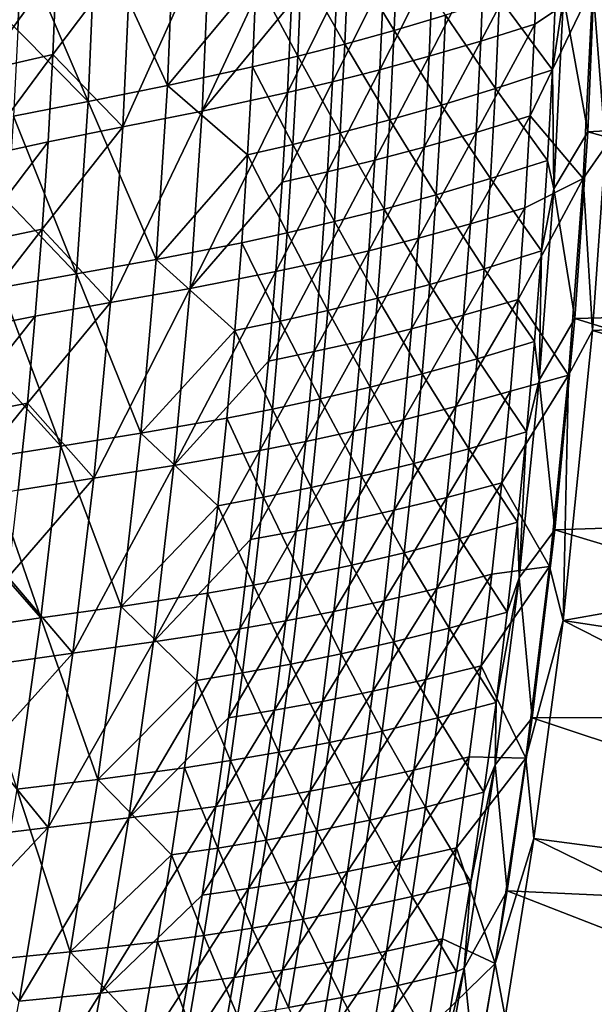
# Model space of a CAD drawing. Header units: metres. Extents: x -1 to 1402, y -1402 to 1.
# Tile 344 of 453: x 1278 to 1324, y -622 to -543. Entities that reach past the tile are written whole.
import ezdxf

# ---------------------------------------------------------------- set-up
doc = ezdxf.new("R2010")
doc.units = ezdxf.units.M

msp = doc.modelspace()

# ---------------------------------------------------------------- linework, layer by layer
at = {"layer": 'None0'}
for points in [[(1290.647827, -534.072144, -255.771103), (1284.293457, -535.483215, -311.756927), (1290.08728, -548.115723, -255.783554)], [(1297.252686, -539.530884, -199.819199), (1290.647827, -534.072144, -255.771103), (1290.08728, -548.115723, -255.783554)], [(1300.341431, -534.24823, -200.204941), (1300.096069, -541.469177, -200.210724), (1292.895264, -550.178772, -256.151398)], [(1292.895264, -550.178772, -256.151398), (1293.512939, -535.879639, -256.138977), (1300.341431, -534.24823, -200.204941)], [(1284.293457, -535.483215, -311.756927), (1278.304321, -536.797546, -367.752045), (1283.700562, -549.399353, -311.768768)], [(1284.293457, -535.483215, -311.756927), (1283.700562, -549.399353, -311.768768), (1290.08728, -548.115723, -255.783554)], [(1286.502563, -551.458679, -312.117523), (1293.512939, -535.879639, -256.138977), (1292.895264, -550.178772, -256.151398)], [(1293.512939, -535.879639, -256.138977), (1286.502563, -551.458679, -312.117523), (1287.152466, -537.288452, -312.105652)], [(1319.951538, -535.770142, -60.666901), (1315.33374, -544.547058, -88.533379), (1315.616577, -537.179565, -88.530724)], [(1319.951538, -535.770142, -60.666901), (1319.686401, -543.174744, -60.668152), (1315.33374, -544.547058, -88.533379)], [(1319.951538, -535.770142, -60.666901), (1324.358521, -540.05957, -32.843678), (1319.686401, -543.174744, -60.668152)], [(1278.304321, -536.797546, -367.752045), (1272.577026, -538.141541, -423.741058), (1278.0354, -543.701721, -367.757019)], [(1278.304321, -536.797546, -367.752045), (1278.0354, -543.701721, -367.757019), (1283.700562, -549.399353, -311.768768)], [(1308.355347, -543.693542, -115.986168), (1308.62439, -536.494141, -115.982384), (1304.668823, -537.61969, -143.910034)], [(1308.355347, -543.693542, -115.986168), (1312.508667, -542.470154, -88.077751), (1308.62439, -536.494141, -115.982384)], [(1323.956177, -551.852417, -29.544565), (1324.61853, -536.172974, -29.544529), (1322.009888, -540.998474, -30.962038)], [(1324.61853, -536.172974, -29.544529), (1323.956177, -551.852417, -29.544565), (1374.918823, -548.937927)], [(1287.152466, -537.288452, -312.105652), (1286.502563, -551.458679, -312.117523), (1280.861328, -545.631531, -368.082397)], [(1287.152466, -537.288452, -312.105652), (1280.861328, -545.631531, -368.082397), (1281.157837, -538.601624, -368.077423)], [(1300.882446, -538.626587, -171.856705), (1304.386108, -544.782104, -143.914642), (1304.668823, -537.61969, -143.910034)], [(1304.668823, -537.61969, -143.910034), (1304.386108, -544.782104, -143.914642), (1308.355347, -543.693542, -115.986168)], [(1315.616577, -537.179565, -88.530724), (1311.177612, -545.76825, -116.424232), (1311.475952, -538.438232, -116.420464)], [(1315.616577, -537.179565, -88.530724), (1315.33374, -544.547058, -88.533379), (1311.177612, -545.76825, -116.424232)], [(1311.475952, -538.438232, -116.420464), (1311.177612, -545.76825, -116.424232), (1307.205444, -546.854553, -144.336533)], [(1311.475952, -538.438232, -116.420464), (1307.205444, -546.854553, -144.336533), (1307.517578, -539.561951, -144.33194)], [(1326.063354, -537.776123, -32.129684), (1325.384521, -553.028625, -32.129719), (1324.358521, -540.05957, -32.843678)], [(1281.157837, -538.601624, -368.077423), (1275.111816, -546.930603, -424.03772), (1275.426025, -539.946167, -424.034393)], [(1280.861328, -545.631531, -368.082397), (1275.111816, -546.930603, -424.03772), (1281.157837, -538.601624, -368.077423)], [(1297.252686, -539.530884, -199.819199), (1300.587646, -545.752258, -171.861954), (1300.882446, -538.626587, -171.856705)], [(1300.587646, -545.752258, -171.861954), (1304.386108, -544.782104, -143.914642), (1300.882446, -538.626587, -171.856705)], [(1290.08728, -548.115723, -255.783554), (1296.947144, -546.620361, -199.824951), (1297.252686, -539.530884, -199.819199)], [(1296.947144, -546.620361, -199.824951), (1300.587646, -545.752258, -171.861954), (1297.252686, -539.530884, -199.819199)], [(1307.517578, -539.561951, -144.33194), (1303.404297, -547.822327, -172.268173), (1303.728516, -540.566895, -172.262924)], [(1307.517578, -539.561951, -144.33194), (1307.205444, -546.854553, -144.336533), (1303.404297, -547.822327, -172.268173)], [(1321.110962, -546.859924, -32.348545), (1321.415894, -539.554932, -32.348534), (1316.858643, -541.095764, -60.193695)], [(1324.358521, -540.05957, -32.843678), (1319.331299, -550.57666, -60.669395), (1319.686401, -543.174744, -60.668152)], [(1324.358521, -540.05957, -32.843678), (1323.594238, -555.610901, -32.843884), (1319.331299, -550.57666, -60.669395)], [(1321.110962, -546.859924, -32.348545), (1322.009888, -540.998474, -30.962038), (1321.415894, -539.554932, -32.348534)], [(1324.358521, -540.05957, -32.843678), (1325.384521, -553.028625, -32.129719), (1323.594238, -555.610901, -32.843884)], [(1303.728516, -540.566895, -172.262924), (1299.761108, -548.687988, -200.216446), (1300.096069, -541.469177, -200.210724)], [(1303.728516, -540.566895, -172.262924), (1303.404297, -547.822327, -172.268173), (1299.761108, -548.687988, -200.216446)], [(1300.096069, -541.469177, -200.210724), (1299.761108, -548.687988, -200.216446), (1292.895264, -550.178772, -256.151398)], [(1316.534424, -548.364563, -60.194939), (1316.858643, -541.095764, -60.193695), (1312.508667, -542.470154, -88.077751)], [(1321.110962, -546.859924, -32.348545), (1316.858643, -541.095764, -60.193695), (1316.534424, -548.364563, -60.194939)], [(1321.232422, -556.4375, -30.962009), (1322.009888, -540.998474, -30.962038), (1321.110962, -546.859924, -32.348545)], [(1321.232422, -556.4375, -30.962009), (1323.956177, -551.852417, -29.544565), (1322.009888, -540.998474, -30.962038)], [(1312.167358, -549.702148, -88.080376), (1312.508667, -542.470154, -88.077751), (1308.355347, -543.693542, -115.986168)], [(1316.534424, -548.364563, -60.194939), (1312.508667, -542.470154, -88.077751), (1312.167358, -549.702148, -88.080376)], [(1319.686401, -543.174744, -60.668152), (1319.331299, -550.57666, -60.669395), (1314.961304, -551.911621, -88.536018)], [(1319.686401, -543.174744, -60.668152), (1314.961304, -551.911621, -88.536018), (1315.33374, -544.547058, -88.533379)], [(1283.700562, -549.399353, -311.768768), (1278.0354, -543.701721, -367.757019), (1277.67981, -550.602539, -367.761932)], [(1304.386108, -544.782104, -143.914642), (1307.998779, -550.888428, -115.989899), (1308.355347, -543.693542, -115.986168)], [(1307.998779, -550.888428, -115.989899), (1312.167358, -549.702148, -88.080376), (1308.355347, -543.693542, -115.986168)], [(1304.016235, -551.93988, -143.919174), (1304.386108, -544.782104, -143.914642), (1300.587646, -545.752258, -171.861954)], [(1307.998779, -550.888428, -115.989899), (1304.386108, -544.782104, -143.914642), (1304.016235, -551.93988, -143.919174)], [(1315.33374, -544.547058, -88.533379), (1310.789917, -553.095154, -116.427971), (1311.177612, -545.76825, -116.424232)], [(1315.33374, -544.547058, -88.533379), (1314.961304, -551.911621, -88.536018), (1310.789917, -553.095154, -116.427971)], [(1280.47644, -552.659485, -368.087372), (1274.709839, -553.913086, -424.041046), (1280.861328, -545.631531, -368.082397)], [(1280.861328, -545.631531, -368.082397), (1274.709839, -553.913086, -424.041046), (1275.111816, -546.930603, -424.03772)], [(1286.502563, -551.458679, -312.117523), (1280.47644, -552.659485, -368.087372), (1280.861328, -545.631531, -368.082397)], [(1300.205933, -552.87323, -171.867142), (1300.587646, -545.752258, -171.861954), (1296.947144, -546.620361, -199.824951)], [(1304.016235, -551.93988, -143.919174), (1300.587646, -545.752258, -171.861954), (1300.205933, -552.87323, -171.867142)], [(1311.177612, -545.76825, -116.424232), (1306.804443, -554.14386, -144.34108), (1307.205444, -546.854553, -144.336533)], [(1311.177612, -545.76825, -116.424232), (1310.789917, -553.095154, -116.427971), (1306.804443, -554.14386, -144.34108)], [(1296.554932, -553.705139, -199.830627), (1296.947144, -546.620361, -199.824951), (1290.08728, -548.115723, -255.783554)], [(1300.205933, -552.87323, -171.867142), (1296.947144, -546.620361, -199.824951), (1296.554932, -553.705139, -199.830627)], [(1307.205444, -546.854553, -144.336533), (1306.804443, -554.14386, -144.34108), (1302.991455, -555.074341, -172.273361)], [(1307.205444, -546.854553, -144.336533), (1302.991455, -555.074341, -172.273361), (1303.404297, -547.822327, -172.268173)], [(1320.718262, -554.160278, -32.348568), (1321.110962, -546.859924, -32.348545), (1316.534424, -548.364563, -60.194939)], [(1320.718262, -554.160278, -32.348568), (1321.232422, -556.4375, -30.962009), (1321.110962, -546.859924, -32.348545)], [(1303.404297, -547.822327, -172.268173), (1299.337646, -555.90332, -200.222137), (1299.761108, -548.687988, -200.216446)], [(1303.404297, -547.822327, -172.268173), (1302.991455, -555.074341, -172.273361), (1299.337646, -555.90332, -200.222137)], [(1290.08728, -548.115723, -255.783554), (1283.700562, -549.399353, -311.768768), (1289.181152, -562.140625, -255.795685)], [(1289.181152, -562.140625, -255.795685), (1296.554932, -553.705139, -199.830627), (1290.08728, -548.115723, -255.783554)], [(1299.761108, -548.687988, -200.216446), (1291.925415, -564.463867, -256.163635), (1292.895264, -550.178772, -256.151398)], [(1299.761108, -548.687988, -200.216446), (1299.337646, -555.90332, -200.222137), (1291.925415, -564.463867, -256.163635)], [(1316.122925, -555.628357, -60.196178), (1316.534424, -548.364563, -60.194939), (1312.167358, -549.702148, -88.080376)], [(1320.718262, -554.160278, -32.348568), (1316.534424, -548.364563, -60.194939), (1316.122925, -555.628357, -60.196178)], [(1282.763184, -563.29718, -311.780365), (1283.700562, -549.399353, -311.768768), (1277.67981, -550.602539, -367.761932)], [(1283.700562, -549.399353, -311.768768), (1282.763184, -563.29718, -311.780365), (1289.181152, -562.140625, -255.795685)], [(1323.956177, -551.852417, -29.544565), (1373.926392, -565.594421), (1374.918823, -548.937927)], [(1292.895264, -550.178772, -256.151398), (1291.925415, -564.463867, -256.163635), (1285.501587, -565.615051, -312.129211)], [(1285.501587, -565.615051, -312.129211), (1286.502563, -551.458679, -312.117523), (1292.895264, -550.178772, -256.151398)], [(1311.739136, -556.928833, -88.082977), (1312.167358, -549.702148, -88.080376), (1307.998779, -550.888428, -115.989899)], [(1312.167358, -549.702148, -88.080376), (1311.739136, -556.928833, -88.082977), (1316.122925, -555.628357, -60.196178)], [(1277.238403, -557.498962, -367.766785), (1282.763184, -563.29718, -311.780365), (1277.67981, -550.602539, -367.761932)], [(1307.555786, -558.07782, -115.993576), (1307.998779, -550.888428, -115.989899), (1304.016235, -551.93988, -143.919174)], [(1307.555786, -558.07782, -115.993576), (1311.739136, -556.928833, -88.082977), (1307.998779, -550.888428, -115.989899)], [(1319.331299, -550.57666, -60.669395), (1314.500366, -559.271912, -88.538628), (1314.961304, -551.911621, -88.536018)], [(1319.331299, -550.57666, -60.669395), (1318.887207, -557.974609, -60.670635), (1314.500366, -559.271912, -88.538628)], [(1323.594238, -555.610901, -32.843884), (1318.887207, -557.974609, -60.670635), (1319.331299, -550.57666, -60.669395)], [(1285.501587, -565.615051, -312.129211), (1280.004272, -559.684021, -368.092255), (1286.502563, -551.458679, -312.117523)], [(1280.004272, -559.684021, -368.092255), (1280.47644, -552.659485, -368.087372), (1286.502563, -551.458679, -312.117523)], [(1303.560181, -559.092041, -143.92366), (1304.016235, -551.93988, -143.919174), (1300.205933, -552.87323, -171.867142)], [(1307.555786, -558.07782, -115.993576), (1304.016235, -551.93988, -143.919174), (1303.560181, -559.092041, -143.92366)], [(1314.961304, -551.911621, -88.536018), (1314.500366, -559.271912, -88.538628), (1310.314209, -560.417603, -116.431664)], [(1314.961304, -551.911621, -88.536018), (1310.314209, -560.417603, -116.431664), (1310.789917, -553.095154, -116.427971)], [(1322.928711, -566.902344, -29.544586), (1323.956177, -551.852417, -29.544565), (1321.232422, -556.4375, -30.962009)], [(1323.956177, -551.852417, -29.544565), (1322.928711, -566.902344, -29.544586), (1373.926392, -565.594421)], [(1274.221069, -560.892273, -424.044281), (1280.47644, -552.659485, -368.087372), (1280.004272, -559.684021, -368.092255)], [(1274.221069, -560.892273, -424.044281), (1274.709839, -553.913086, -424.041046), (1280.47644, -552.659485, -368.087372)], [(1299.738281, -559.988525, -171.872253), (1300.205933, -552.87323, -171.867142), (1296.554932, -553.705139, -199.830627)], [(1303.560181, -559.092041, -143.92366), (1300.205933, -552.87323, -171.867142), (1299.738281, -559.988525, -171.872253)], [(1310.789917, -553.095154, -116.427971), (1306.315552, -561.428589, -144.345581), (1306.804443, -554.14386, -144.34108)], [(1310.789917, -553.095154, -116.427971), (1310.314209, -560.417603, -116.431664), (1306.315552, -561.428589, -144.345581)], [(1325.384521, -553.028625, -32.129719), (1324.347168, -567.869507, -32.129738), (1323.594238, -555.610901, -32.843884)], [(1325.384521, -553.028625, -32.129719), (1374.709106, -565.499756, -3), (1324.347168, -567.869507, -32.129738)], [(1296.076904, -560.78418, -199.836227), (1296.554932, -553.705139, -199.830627), (1289.181152, -562.140625, -255.795685)], [(1299.738281, -559.988525, -171.872253), (1296.554932, -553.705139, -199.830627), (1296.076904, -560.78418, -199.836227)], [(1306.804443, -554.14386, -144.34108), (1302.490967, -562.321655, -172.278519), (1302.991455, -555.074341, -172.273361)], [(1306.804443, -554.14386, -144.34108), (1306.315552, -561.428589, -144.345581), (1302.490967, -562.321655, -172.278519)], [(1320.238647, -561.454895, -32.34861), (1320.718262, -554.160278, -32.348568), (1316.122925, -555.628357, -60.196178)], [(1321.232422, -556.4375, -30.962009), (1320.718262, -554.160278, -32.348568), (1320.238647, -561.454895, -32.34861)], [(1302.991455, -555.074341, -172.273361), (1302.490967, -562.321655, -172.278519), (1298.826904, -563.113831, -200.227753)], [(1302.991455, -555.074341, -172.273361), (1298.826904, -563.113831, -200.227753), (1299.337646, -555.90332, -200.222137)], [(1299.337646, -555.90332, -200.222137), (1298.826904, -563.113831, -200.227753), (1291.925415, -564.463867, -256.163635)], [(1311.739136, -556.928833, -88.082977), (1315.625122, -562.886108, -60.197418), (1316.122925, -555.628357, -60.196178)], [(1316.122925, -555.628357, -60.196178), (1315.625122, -562.886108, -60.197418), (1320.238647, -561.454895, -32.34861)], [(1318.887207, -557.974609, -60.670635), (1323.594238, -555.610901, -32.843884), (1318.35498, -565.36731, -60.671867)], [(1323.594238, -555.610901, -32.843884), (1322.411499, -571.45166, -32.844135), (1318.35498, -565.36731, -60.671867)], [(1323.594238, -555.610901, -32.843884), (1324.347168, -567.869507, -32.129738), (1322.411499, -571.45166, -32.844135)], [(1320.052124, -571.872681, -30.961826), (1321.232422, -556.4375, -30.962009), (1320.238647, -561.454895, -32.34861)], [(1320.052124, -571.872681, -30.961826), (1322.928711, -566.902344, -29.544586), (1321.232422, -556.4375, -30.962009)], [(1277.238403, -557.498962, -367.766785), (1276.712158, -564.389893, -367.771606), (1282.763184, -563.29718, -311.780365)], [(1311.225098, -564.149292, -88.085541), (1311.739136, -556.928833, -88.082977), (1307.555786, -558.07782, -115.993576)], [(1315.625122, -562.886108, -60.197418), (1311.739136, -556.928833, -88.082977), (1311.225098, -564.149292, -88.085541)], [(1307.027344, -565.260803, -115.9972), (1307.555786, -558.07782, -115.993576), (1303.560181, -559.092041, -143.92366)], [(1307.027344, -565.260803, -115.9972), (1311.225098, -564.149292, -88.085541), (1307.555786, -558.07782, -115.993576)], [(1318.887207, -557.974609, -60.670635), (1313.951904, -566.626648, -88.541206), (1314.500366, -559.271912, -88.538628)], [(1318.887207, -557.974609, -60.670635), (1318.35498, -565.36731, -60.671867), (1313.951904, -566.626648, -88.541206)], [(1303.018921, -566.23761, -143.928055), (1303.560181, -559.092041, -143.92366), (1299.738281, -559.988525, -171.872253)], [(1307.027344, -565.260803, -115.9972), (1303.560181, -559.092041, -143.92366), (1303.018921, -566.23761, -143.928055)], [(1273.64624, -567.866638, -424.047516), (1280.004272, -559.684021, -368.092255), (1279.445557, -566.703796, -368.097107)], [(1273.64624, -567.866638, -424.047516), (1274.221069, -560.892273, -424.044281), (1280.004272, -559.684021, -368.092255)], [(1279.445557, -566.703796, -368.097107), (1280.004272, -559.684021, -368.092255), (1285.501587, -565.615051, -312.129211)], [(1314.500366, -559.271912, -88.538628), (1309.751221, -567.734253, -116.435318), (1310.314209, -560.417603, -116.431664)], [(1314.500366, -559.271912, -88.538628), (1313.951904, -566.626648, -88.541206), (1309.751221, -567.734253, -116.435318)], [(1299.185791, -567.097107, -171.877274), (1299.738281, -559.988525, -171.872253), (1296.076904, -560.78418, -199.836227)], [(1303.018921, -566.23761, -143.928055), (1299.738281, -559.988525, -171.872253), (1299.185791, -567.097107, -171.877274)], [(1310.314209, -560.417603, -116.431664), (1309.751221, -567.734253, -116.435318), (1305.739868, -568.707275, -144.350052)], [(1310.314209, -560.417603, -116.431664), (1305.739868, -568.707275, -144.350052), (1306.315552, -561.428589, -144.345581)], [(1295.51416, -567.856506, -199.841736), (1296.076904, -560.78418, -199.836227), (1289.181152, -562.140625, -255.795685)], [(1299.185791, -567.097107, -171.877274), (1296.076904, -560.78418, -199.836227), (1295.51416, -567.856506, -199.841736)], [(1306.315552, -561.428589, -144.345581), (1301.903931, -569.562866, -172.2836), (1302.490967, -562.321655, -172.278519)], [(1306.315552, -561.428589, -144.345581), (1305.739868, -568.707275, -144.350052), (1301.903931, -569.562866, -172.2836)], [(1315.625122, -562.886108, -60.197418), (1319.67334, -568.742981, -32.348663), (1320.238647, -561.454895, -32.34861)], [(1320.238647, -561.454895, -32.34861), (1319.67334, -568.742981, -32.348663), (1320.052124, -571.872681, -30.961826)], [(1289.181152, -562.140625, -255.795685), (1282.763184, -563.29718, -311.780365), (1287.9375, -576.138611, -255.807434)], [(1289.181152, -562.140625, -255.795685), (1287.9375, -576.138611, -255.807434), (1295.51416, -567.856506, -199.841736)], [(1302.490967, -562.321655, -172.278519), (1298.229736, -570.318237, -200.233322), (1298.826904, -563.113831, -200.227753)], [(1302.490967, -562.321655, -172.278519), (1301.903931, -569.562866, -172.2836), (1298.229736, -570.318237, -200.233322)], [(1298.826904, -563.113831, -200.227753), (1298.229736, -570.318237, -200.233322), (1290.61145, -578.72406, -256.175568)], [(1291.925415, -564.463867, -256.163635), (1298.826904, -563.113831, -200.227753), (1290.61145, -578.72406, -256.175568)], [(1315.042114, -570.136963, -60.198654), (1315.625122, -562.886108, -60.197418), (1311.225098, -564.149292, -88.085541)], [(1319.67334, -568.742981, -32.348663), (1315.625122, -562.886108, -60.197418), (1315.042114, -570.136963, -60.198654)], [(1276.712158, -564.389893, -367.771606), (1281.489258, -577.168518, -311.791626), (1282.763184, -563.29718, -311.780365)], [(1282.763184, -563.29718, -311.780365), (1281.489258, -577.168518, -311.791626), (1287.9375, -576.138611, -255.807434)], [(1276.712158, -564.389893, -367.771606), (1276.102173, -571.274292, -367.776367), (1281.489258, -577.168518, -311.791626)], [(1291.925415, -564.463867, -256.163635), (1284.157959, -579.746582, -312.140656), (1285.501587, -565.615051, -312.129211)], [(1291.925415, -564.463867, -256.163635), (1290.61145, -578.72406, -256.175568), (1284.157959, -579.746582, -312.140656)], [(1310.626221, -571.362549, -88.088074), (1311.225098, -564.149292, -88.085541), (1307.027344, -565.260803, -115.9972)], [(1315.042114, -570.136963, -60.198654), (1311.225098, -564.149292, -88.085541), (1310.626221, -571.362549, -88.088074)], [(1306.414551, -572.43634, -116.000763), (1307.027344, -565.260803, -115.9972), (1303.018921, -566.23761, -143.928055)], [(1306.414551, -572.43634, -116.000763), (1310.626221, -571.362549, -88.088074), (1307.027344, -565.260803, -115.9972)], [(1318.35498, -565.36731, -60.671867), (1313.316895, -573.974548, -88.543755), (1313.951904, -566.626648, -88.541206)], [(1318.35498, -565.36731, -60.671867), (1317.735962, -572.753418, -60.673096), (1313.316895, -573.974548, -88.543755)], [(1318.35498, -565.36731, -60.671867), (1322.411499, -571.45166, -32.844135), (1317.735962, -572.753418, -60.673096)], [(1374.709106, -565.499756, -3), (1373.307251, -582.145874, -3), (1324.347168, -567.869507, -32.129738)], [(1285.501587, -565.615051, -312.129211), (1284.157959, -579.746582, -312.140656), (1278.801636, -573.717407, -368.101929)], [(1278.801636, -573.717407, -368.101929), (1279.445557, -566.703796, -368.097107), (1285.501587, -565.615051, -312.129211)], [(1302.393555, -573.375671, -143.932388), (1303.018921, -566.23761, -143.928055), (1299.185791, -567.097107, -171.877274)], [(1306.414551, -572.43634, -116.000763), (1303.018921, -566.23761, -143.928055), (1302.393555, -573.375671, -143.932388)], [(1322.928711, -566.902344, -29.544586), (1372.522339, -582.221313), (1373.926392, -565.594421)], [(1272.986694, -574.834839, -424.05069), (1279.445557, -566.703796, -368.097107), (1278.801636, -573.717407, -368.101929)], [(1272.986694, -574.834839, -424.05069), (1273.64624, -567.866638, -424.047516), (1279.445557, -566.703796, -368.097107)], [(1298.549316, -574.198059, -171.882217), (1299.185791, -567.097107, -171.877274), (1295.51416, -567.856506, -199.841736)], [(1302.393555, -573.375671, -143.932388), (1299.185791, -567.097107, -171.877274), (1298.549316, -574.198059, -171.882217)], [(1313.951904, -566.626648, -88.541206), (1309.102173, -575.043823, -116.438919), (1309.751221, -567.734253, -116.435318)], [(1313.316895, -573.974548, -88.543755), (1309.102173, -575.043823, -116.438919), (1313.951904, -566.626648, -88.541206)], [(1321.313354, -583.920044, -29.544594), (1322.928711, -566.902344, -29.544586), (1320.052124, -571.872681, -30.961826)], [(1322.928711, -566.902344, -29.544586), (1321.313354, -583.920044, -29.544594), (1372.522339, -582.221313)], [(1287.9375, -576.138611, -255.807434), (1294.867798, -574.921082, -199.847137), (1295.51416, -567.856506, -199.841736)], [(1294.867798, -574.921082, -199.847137), (1298.549316, -574.198059, -171.882217), (1295.51416, -567.856506, -199.841736)], [(1309.751221, -567.734253, -116.435318), (1305.078369, -575.97876, -144.354446), (1305.739868, -568.707275, -144.350052)], [(1309.751221, -567.734253, -116.435318), (1309.102173, -575.043823, -116.438919), (1305.078369, -575.97876, -144.354446)], [(1324.347168, -567.869507, -32.129738), (1373.307251, -582.145874, -3), (1321.978271, -591.219177, -32.129742)], [(1324.347168, -567.869507, -32.129738), (1321.978271, -591.219177, -32.129742), (1322.411499, -571.45166, -32.844135)], [(1305.739868, -568.707275, -144.350052), (1305.078369, -575.97876, -144.354446), (1301.231323, -576.796631, -172.288635)], [(1305.739868, -568.707275, -144.350052), (1301.231323, -576.796631, -172.288635), (1301.903931, -569.562866, -172.2836)], [(1319.023071, -576.02356, -32.348732), (1319.67334, -568.742981, -32.348663), (1315.042114, -570.136963, -60.198654)], [(1319.67334, -568.742981, -32.348663), (1319.023071, -576.02356, -32.348732), (1320.052124, -571.872681, -30.961826)], [(1301.903931, -569.562866, -172.2836), (1297.547241, -577.515076, -200.238815), (1298.229736, -570.318237, -200.233322)], [(1301.903931, -569.562866, -172.2836), (1301.231323, -576.796631, -172.288635), (1297.547241, -577.515076, -200.238815)], [(1314.374756, -577.380005, -60.199886), (1315.042114, -570.136963, -60.198654), (1310.626221, -571.362549, -88.088074)], [(1319.023071, -576.02356, -32.348732), (1315.042114, -570.136963, -60.198654), (1314.374756, -577.380005, -60.199886)], [(1298.229736, -570.318237, -200.233322), (1297.547241, -577.515076, -200.238815), (1290.61145, -578.72406, -256.175568)], [(1276.102173, -571.274292, -367.776367), (1275.409424, -578.151123, -367.781067), (1281.489258, -577.168518, -311.791626)], [(1309.943481, -578.567688, -88.090561), (1310.626221, -571.362549, -88.088074), (1306.414551, -572.43634, -116.000763)], [(1310.626221, -571.362549, -88.088074), (1309.943481, -578.567688, -88.090561), (1314.374756, -577.380005, -60.199886)], [(1322.411499, -571.45166, -32.844135), (1317.031006, -580.131653, -60.674309), (1317.735962, -572.753418, -60.673096)], [(1322.411499, -571.45166, -32.844135), (1320.873169, -586.882446, -32.844353), (1317.031006, -580.131653, -60.674309)], [(1322.411499, -571.45166, -32.844135), (1321.978271, -591.219177, -32.129742), (1320.873169, -586.882446, -32.844353)], [(1305.71814, -579.603577, -116.004257), (1306.414551, -572.43634, -116.000763), (1302.393555, -573.375671, -143.932388)], [(1305.71814, -579.603577, -116.004257), (1309.943481, -578.567688, -88.090561), (1306.414551, -572.43634, -116.000763)], [(1320.052124, -571.872681, -30.961826), (1319.023071, -576.02356, -32.348732), (1318.422485, -587.772522, -30.961508)], [(1318.422485, -587.772522, -30.961508), (1321.313354, -583.920044, -29.544594), (1320.052124, -571.872681, -30.961826)], [(1301.685059, -580.505188, -143.936646), (1302.393555, -573.375671, -143.932388), (1298.549316, -574.198059, -171.882217)], [(1305.71814, -579.603577, -116.004257), (1302.393555, -573.375671, -143.932388), (1301.685059, -580.505188, -143.936646)], [(1317.735962, -572.753418, -60.673096), (1317.031006, -580.131653, -60.674309), (1312.596558, -581.314209, -88.546272)], [(1317.735962, -572.753418, -60.673096), (1312.596558, -581.314209, -88.546272), (1313.316895, -573.974548, -88.543755)], [(1278.801636, -573.717407, -368.101929), (1278.073364, -580.723389, -368.106659), (1272.243286, -581.79541, -424.053802)], [(1272.243286, -581.79541, -424.053802), (1272.986694, -574.834839, -424.05069), (1278.801636, -573.717407, -368.101929)], [(1284.157959, -579.746582, -312.140656), (1278.073364, -580.723389, -368.106659), (1278.801636, -573.717407, -368.101929)], [(1297.830078, -581.290466, -171.88707), (1298.549316, -574.198059, -171.882217), (1294.867798, -574.921082, -199.847137)], [(1301.685059, -580.505188, -143.936646), (1298.549316, -574.198059, -171.882217), (1297.830078, -581.290466, -171.88707)], [(1312.596558, -581.314209, -88.546272), (1308.368164, -582.344971, -116.442474), (1313.316895, -573.974548, -88.543755)], [(1308.368164, -582.344971, -116.442474), (1309.102173, -575.043823, -116.438919), (1313.316895, -573.974548, -88.543755)], [(1294.138794, -581.977051, -199.852463), (1294.867798, -574.921082, -199.847137), (1287.9375, -576.138611, -255.807434)], [(1297.830078, -581.290466, -171.88707), (1294.867798, -574.921082, -199.847137), (1294.138794, -581.977051, -199.852463)], [(1309.102173, -575.043823, -116.438919), (1304.332153, -583.241577, -144.358795), (1305.078369, -575.97876, -144.354446)], [(1309.102173, -575.043823, -116.438919), (1308.368164, -582.344971, -116.442474), (1304.332153, -583.241577, -144.358795)], [(1287.9375, -576.138611, -255.807434), (1281.489258, -577.168518, -311.791626), (1286.364258, -590.102112, -255.818771)], [(1286.364258, -590.102112, -255.818771), (1294.138794, -581.977051, -199.852463), (1287.9375, -576.138611, -255.807434)], [(1305.078369, -575.97876, -144.354446), (1300.474365, -584.021729, -172.293594), (1301.231323, -576.796631, -172.288635)], [(1305.078369, -575.97876, -144.354446), (1304.332153, -583.241577, -144.358795), (1300.474365, -584.021729, -172.293594)], [(1318.28894, -583.296021, -32.34882), (1319.023071, -576.02356, -32.348732), (1314.374756, -577.380005, -60.199886)], [(1319.023071, -576.02356, -32.348732), (1318.28894, -583.296021, -32.34882), (1318.422485, -587.772522, -30.961508)], [(1281.489258, -577.168518, -311.791626), (1275.409424, -578.151123, -367.781067), (1279.887085, -591.005493, -311.80249)], [(1281.489258, -577.168518, -311.791626), (1279.887085, -591.005493, -311.80249), (1286.364258, -590.102112, -255.818771)], [(1301.231323, -576.796631, -172.288635), (1300.474365, -584.021729, -172.293594), (1296.78064, -584.703125, -200.244232)], [(1301.231323, -576.796631, -172.288635), (1296.78064, -584.703125, -200.244232), (1297.547241, -577.515076, -200.238815)], [(1309.943481, -578.567688, -88.090561), (1313.624023, -584.614441, -60.201111), (1314.374756, -577.380005, -60.199886)], [(1314.374756, -577.380005, -60.199886), (1313.624023, -584.614441, -60.201111), (1318.28894, -583.296021, -32.34882)], [(1275.409424, -578.151123, -367.781067), (1274.634888, -585.019409, -367.785706), (1279.887085, -591.005493, -311.80249)], [(1290.61145, -578.72406, -256.175568), (1297.547241, -577.515076, -200.238815), (1288.96167, -592.948608, -256.187195)], [(1297.547241, -577.515076, -200.238815), (1296.78064, -584.703125, -200.244232), (1288.96167, -592.948608, -256.187195)], [(1290.61145, -578.72406, -256.175568), (1288.96167, -592.948608, -256.187195), (1282.479614, -593.842346, -312.151825)], [(1290.61145, -578.72406, -256.175568), (1282.479614, -593.842346, -312.151825), (1284.157959, -579.746582, -312.140656)], [(1309.177979, -585.763977, -88.09301), (1309.943481, -578.567688, -88.090561), (1305.71814, -579.603577, -116.004257)], [(1313.624023, -584.614441, -60.201111), (1309.943481, -578.567688, -88.090561), (1309.177979, -585.763977, -88.09301)], [(1284.157959, -579.746582, -312.140656), (1282.479614, -593.842346, -312.151825), (1277.261719, -587.72052, -368.111328)], [(1277.261719, -587.72052, -368.111328), (1278.073364, -580.723389, -368.106659), (1284.157959, -579.746582, -312.140656)], [(1304.939331, -586.761719, -116.00769), (1305.71814, -579.603577, -116.004257), (1301.685059, -580.505188, -143.936646)], [(1304.939331, -586.761719, -116.00769), (1309.177979, -585.763977, -88.09301), (1305.71814, -579.603577, -116.004257)], [(1300.894409, -587.625549, -143.940811), (1301.685059, -580.505188, -143.936646), (1297.830078, -581.290466, -171.88707)], [(1304.939331, -586.761719, -116.00769), (1301.685059, -580.505188, -143.936646), (1300.894409, -587.625549, -143.940811)], [(1312.596558, -581.314209, -88.546272), (1317.031006, -580.131653, -60.674309), (1311.791748, -588.644409, -88.548752)], [(1311.791748, -588.644409, -88.548752), (1317.031006, -580.131653, -60.674309), (1316.241089, -587.500671, -60.675514)], [(1317.031006, -580.131653, -60.674309), (1320.873169, -586.882446, -32.844353), (1316.241089, -587.500671, -60.675514)], [(1297.028809, -588.373474, -171.89183), (1297.830078, -581.290466, -171.88707), (1294.138794, -581.977051, -199.852463)], [(1300.894409, -587.625549, -143.940811), (1297.830078, -581.290466, -171.88707), (1297.028809, -588.373474, -171.89183)], [(1308.368164, -582.344971, -116.442474), (1312.596558, -581.314209, -88.546272), (1307.550049, -589.636353, -116.445976)], [(1307.550049, -589.636353, -116.445976), (1312.596558, -581.314209, -88.546272), (1311.791748, -588.644409, -88.548752)], [(1293.328003, -589.02356, -199.857666), (1294.138794, -581.977051, -199.852463), (1286.364258, -590.102112, -255.818771)], [(1297.028809, -588.373474, -171.89183), (1294.138794, -581.977051, -199.852463), (1293.328003, -589.02356, -199.857666)], [(1373.307251, -582.145874, -3), (1371.502075, -598.753113, -3), (1321.978271, -591.219177, -32.129742)], [(1304.332153, -583.241577, -144.358795), (1308.368164, -582.344971, -116.442474), (1303.502197, -590.494507, -144.363068)], [(1303.502197, -590.494507, -144.363068), (1308.368164, -582.344971, -116.442474), (1307.550049, -589.636353, -116.445976)], [(1321.313354, -583.920044, -29.544594), (1370.715576, -598.809265), (1372.522339, -582.221313)], [(1300.474365, -584.021729, -172.293594), (1304.332153, -583.241577, -144.358795), (1299.633911, -591.236694, -172.298477)], [(1299.633911, -591.236694, -172.298477), (1304.332153, -583.241577, -144.358795), (1303.502197, -590.494507, -144.363068)], [(1318.28894, -583.296021, -32.34882), (1313.624023, -584.614441, -60.201111), (1317.47168, -590.55957, -32.348919)], [(1318.422485, -587.772522, -30.961508), (1318.28894, -583.296021, -32.34882), (1317.47168, -590.55957, -32.348919)], [(1296.78064, -584.703125, -200.244232), (1300.474365, -584.021729, -172.293594), (1295.930664, -591.880981, -200.249573)], [(1295.930664, -591.880981, -200.249573), (1300.474365, -584.021729, -172.293594), (1299.633911, -591.236694, -172.298477)], [(1319.478516, -599.062073, -29.54458), (1321.313354, -583.920044, -29.544594), (1318.422485, -587.772522, -30.961508)], [(1321.313354, -583.920044, -29.544594), (1319.478516, -599.062073, -29.54458), (1370.715576, -598.809265)], [(1274.634888, -585.019409, -367.785706), (1273.779541, -591.878235, -367.790253), (1279.887085, -591.005493, -311.80249)], [(1288.96167, -592.948608, -256.187195), (1296.78064, -584.703125, -200.244232), (1295.930664, -591.880981, -200.249573)], [(1312.790771, -591.839722, -60.202332), (1313.624023, -584.614441, -60.201111), (1309.177979, -585.763977, -88.09301)], [(1317.47168, -590.55957, -32.348919), (1313.624023, -584.614441, -60.201111), (1312.790771, -591.839722, -60.202332)], [(1308.330322, -592.950806, -88.095413), (1309.177979, -585.763977, -88.09301), (1304.939331, -586.761719, -116.00769)], [(1312.790771, -591.839722, -60.202332), (1309.177979, -585.763977, -88.09301), (1308.330322, -592.950806, -88.095413)], [(1304.078857, -593.910156, -116.011047), (1304.939331, -586.761719, -116.00769), (1300.894409, -587.625549, -143.940811)], [(1304.078857, -593.910156, -116.011047), (1308.330322, -592.950806, -88.095413), (1304.939331, -586.761719, -116.00769)], [(1316.241089, -587.500671, -60.675514), (1320.873169, -586.882446, -32.844353), (1315.367432, -594.859192, -60.676708)], [(1320.873169, -586.882446, -32.844353), (1318.960449, -602.301941, -32.844601), (1315.367432, -594.859192, -60.676708)], [(1321.978271, -591.219177, -32.129742), (1318.960449, -602.301941, -32.844601), (1320.873169, -586.882446, -32.844353)], [(1282.479614, -593.842346, -312.151825), (1276.367798, -594.707214, -368.115936), (1277.261719, -587.72052, -368.111328)], [(1300.022461, -594.735901, -143.944901), (1300.894409, -587.625549, -143.940811), (1297.028809, -588.373474, -171.89183)], [(1304.078857, -593.910156, -116.011047), (1300.894409, -587.625549, -143.940811), (1300.022461, -594.735901, -143.944901)], [(1310.903687, -595.963745, -88.551193), (1316.241089, -587.500671, -60.675514), (1315.367432, -594.859192, -60.676708)], [(1311.791748, -588.644409, -88.548752), (1316.241089, -587.500671, -60.675514), (1310.903687, -595.963745, -88.551193)], [(1296.146484, -595.446472, -171.896484), (1297.028809, -588.373474, -171.89183), (1293.328003, -589.02356, -199.857666)], [(1300.022461, -594.735901, -143.944901), (1297.028809, -588.373474, -171.89183), (1296.146484, -595.446472, -171.896484)], [(1316.494995, -602.857849, -30.961105), (1318.422485, -587.772522, -30.961508), (1316.572266, -597.81366, -32.349037)], [(1316.494995, -602.857849, -30.961105), (1319.478516, -599.062073, -29.54458), (1318.422485, -587.772522, -30.961508)], [(1318.422485, -587.772522, -30.961508), (1317.47168, -590.55957, -32.348919), (1316.572266, -597.81366, -32.349037)], [(1292.436401, -596.059998, -199.862762), (1293.328003, -589.02356, -199.857666), (1286.364258, -590.102112, -255.818771)], [(1296.146484, -595.446472, -171.896484), (1293.328003, -589.02356, -199.857666), (1292.436401, -596.059998, -199.862762)], [(1306.649048, -596.916687, -116.449417), (1307.550049, -589.636353, -116.445976), (1311.791748, -588.644409, -88.548752)], [(1311.791748, -588.644409, -88.548752), (1310.903687, -595.963745, -88.551193), (1306.649048, -596.916687, -116.449417)], [(1286.364258, -590.102112, -255.818771), (1279.887085, -591.005493, -311.80249), (1284.469116, -604.02478, -255.829636)], [(1292.436401, -596.059998, -199.862762), (1286.364258, -590.102112, -255.818771), (1284.469116, -604.02478, -255.829636)], [(1302.589722, -597.736145, -144.367279), (1307.550049, -589.636353, -116.445976), (1306.649048, -596.916687, -116.449417)], [(1303.502197, -590.494507, -144.363068), (1307.550049, -589.636353, -116.445976), (1302.589722, -597.736145, -144.367279)], [(1303.502197, -590.494507, -144.363068), (1302.589722, -597.736145, -144.367279), (1298.711182, -598.440247, -172.303284)], [(1298.711182, -598.440247, -172.303284), (1299.633911, -591.236694, -172.298477), (1303.502197, -590.494507, -144.363068)], [(1316.572266, -597.81366, -32.349037), (1317.47168, -590.55957, -32.348919), (1312.790771, -591.839722, -60.202332)], [(1279.887085, -591.005493, -311.80249), (1273.779541, -591.878235, -367.790253), (1277.964111, -604.801636, -311.812927)], [(1279.887085, -591.005493, -311.80249), (1277.964111, -604.801636, -311.812927), (1284.469116, -604.02478, -255.829636)], [(1294.998657, -599.047363, -200.254822), (1299.633911, -591.236694, -172.298477), (1298.711182, -598.440247, -172.303284)], [(1295.930664, -591.880981, -200.249573), (1299.633911, -591.236694, -172.298477), (1294.998657, -599.047363, -200.254822)], [(1321.978271, -591.219177, -32.129742), (1319.615723, -608.776917, -32.129715), (1318.960449, -602.301941, -32.844601)], [(1321.978271, -591.219177, -32.129742), (1369.302124, -615.312683, -3), (1319.615723, -608.776917, -32.129715)], [(1321.978271, -591.219177, -32.129742), (1371.502075, -598.753113, -3), (1369.302124, -615.312683, -3)], [(1288.96167, -592.948608, -256.187195), (1295.930664, -591.880981, -200.249573), (1286.984741, -607.126526, -256.198425)], [(1295.930664, -591.880981, -200.249573), (1294.998657, -599.047363, -200.254822), (1286.984741, -607.126526, -256.198425)], [(1311.875977, -599.055054, -60.203545), (1312.790771, -591.839722, -60.202332), (1308.330322, -592.950806, -88.095413)], [(1316.572266, -597.81366, -32.349037), (1312.790771, -591.839722, -60.202332), (1311.875977, -599.055054, -60.203545)], [(1288.96167, -592.948608, -256.187195), (1280.474976, -607.891357, -312.162628), (1282.479614, -593.842346, -312.151825)], [(1288.96167, -592.948608, -256.187195), (1286.984741, -607.126526, -256.198425), (1280.474976, -607.891357, -312.162628)], [(1307.401611, -600.127319, -88.097778), (1308.330322, -592.950806, -88.095413), (1304.078857, -593.910156, -116.011047)], [(1311.875977, -599.055054, -60.203545), (1308.330322, -592.950806, -88.095413), (1307.401611, -600.127319, -88.097778)], [(1282.479614, -593.842346, -312.151825), (1280.474976, -607.891357, -312.162628), (1275.392578, -601.682251, -368.120483)], [(1275.392578, -601.682251, -368.120483), (1276.367798, -594.707214, -368.115936), (1282.479614, -593.842346, -312.151825)], [(1303.137695, -601.048096, -116.014328), (1304.078857, -593.910156, -116.011047), (1300.022461, -594.735901, -143.944901)], [(1303.137695, -601.048096, -116.014328), (1307.401611, -600.127319, -88.097778), (1304.078857, -593.910156, -116.011047)], [(1299.07019, -601.835693, -143.948883), (1300.022461, -594.735901, -143.944901), (1296.146484, -595.446472, -171.896484)], [(1303.137695, -601.048096, -116.014328), (1300.022461, -594.735901, -143.944901), (1299.07019, -601.835693, -143.948883)], [(1309.933228, -603.270996, -88.553589), (1310.903687, -595.963745, -88.551193), (1315.367432, -594.859192, -60.676708)], [(1315.367432, -594.859192, -60.676708), (1314.410889, -602.205872, -60.677891), (1309.933228, -603.270996, -88.553589)], [(1315.367432, -594.859192, -60.676708), (1318.960449, -602.301941, -32.844601), (1314.410889, -602.205872, -60.677891)], [(1295.184204, -602.508667, -171.901047), (1296.146484, -595.446472, -171.896484), (1292.436401, -596.059998, -199.862762)], [(1299.07019, -601.835693, -143.948883), (1296.146484, -595.446472, -171.896484), (1295.184204, -602.508667, -171.901047)], [(1291.464966, -603.08551, -199.867737), (1292.436401, -596.059998, -199.862762), (1284.469116, -604.02478, -255.829636)], [(1295.184204, -602.508667, -171.901047), (1292.436401, -596.059998, -199.862762), (1291.464966, -603.08551, -199.867737)], [(1305.66626, -604.184631, -116.452797), (1310.903687, -595.963745, -88.551193), (1309.933228, -603.270996, -88.553589)], [(1310.903687, -595.963745, -88.551193), (1305.66626, -604.184631, -116.452797), (1306.649048, -596.916687, -116.449417)], [(1301.595703, -604.96521, -144.371399), (1302.589722, -597.736145, -144.367279), (1306.649048, -596.916687, -116.449417)], [(1306.649048, -596.916687, -116.449417), (1305.66626, -604.184631, -116.452797), (1301.595703, -604.96521, -144.371399)], [(1297.707153, -605.631042, -172.307999), (1302.589722, -597.736145, -144.367279), (1301.595703, -604.96521, -144.371399)], [(1302.589722, -597.736145, -144.367279), (1297.707153, -605.631042, -172.307999), (1298.711182, -598.440247, -172.303284)], [(1315.591431, -605.057495, -32.349171), (1316.572266, -597.81366, -32.349037), (1311.875977, -599.055054, -60.203545)], [(1316.494995, -602.857849, -30.961105), (1316.572266, -597.81366, -32.349037), (1315.591431, -605.057495, -32.349171)], [(1298.711182, -598.440247, -172.303284), (1297.707153, -605.631042, -172.307999), (1293.985596, -606.200806, -200.259979)], [(1293.985596, -606.200806, -200.259979), (1294.998657, -599.047363, -200.254822), (1298.711182, -598.440247, -172.303284)], [(1319.478516, -599.062073, -29.54458), (1368.514648, -615.349548), (1370.715576, -598.809265)], [(1286.984741, -607.126526, -256.198425), (1294.998657, -599.047363, -200.254822), (1293.985596, -606.200806, -200.259979)], [(1310.880493, -606.259827, -60.204754), (1311.875977, -599.055054, -60.203545), (1307.401611, -600.127319, -88.097778)], [(1315.591431, -605.057495, -32.349171), (1311.875977, -599.055054, -60.203545), (1310.880493, -606.259827, -60.204754)], [(1317.464844, -612.995178, -29.544554), (1319.478516, -599.062073, -29.54458), (1316.494995, -602.857849, -30.961105)], [(1319.478516, -599.062073, -29.54458), (1317.464844, -612.995178, -29.544554), (1368.514648, -615.349548)], [(1306.392822, -607.29303, -88.100082), (1307.401611, -600.127319, -88.097778), (1303.137695, -601.048096, -116.014328)], [(1307.401611, -600.127319, -88.097778), (1306.392822, -607.29303, -88.100082), (1310.880493, -606.259827, -60.204754)], [(1302.116821, -608.174927, -116.01754), (1303.137695, -601.048096, -116.014328), (1299.07019, -601.835693, -143.948883)], [(1302.116821, -608.174927, -116.01754), (1306.392822, -607.29303, -88.100082), (1303.137695, -601.048096, -116.014328)], [(1280.474976, -607.891357, -312.162628), (1274.33728, -608.644104, -368.124939), (1275.392578, -601.682251, -368.120483)], [(1298.038452, -608.924072, -143.952774), (1299.07019, -601.835693, -143.948883), (1295.184204, -602.508667, -171.901047)], [(1302.116821, -608.174927, -116.01754), (1299.07019, -601.835693, -143.948883), (1298.038452, -608.924072, -143.952774)], [(1294.1427, -609.559387, -171.905487), (1295.184204, -602.508667, -171.901047), (1291.464966, -603.08551, -199.867737)], [(1298.038452, -608.924072, -143.952774), (1295.184204, -602.508667, -171.901047), (1294.1427, -609.559387, -171.905487)], [(1314.410889, -602.205872, -60.677891), (1313.372559, -609.53949, -60.679054), (1308.881592, -610.564758, -88.555939)], [(1314.410889, -602.205872, -60.677891), (1308.881592, -610.564758, -88.555939), (1309.933228, -603.270996, -88.553589)], [(1318.960449, -602.301941, -32.844601), (1313.372559, -609.53949, -60.679054), (1314.410889, -602.205872, -60.677891)], [(1318.960449, -602.301941, -32.844601), (1316.494629, -618.851257, -32.844913), (1313.372559, -609.53949, -60.679054)], [(1319.615723, -608.776917, -32.129715), (1316.494629, -618.851257, -32.844913), (1318.960449, -602.301941, -32.844601)], [(1290.414673, -610.099487, -199.872604), (1291.464966, -603.08551, -199.867737), (1284.469116, -604.02478, -255.829636)], [(1294.1427, -609.559387, -171.905487), (1291.464966, -603.08551, -199.867737), (1290.414673, -610.099487, -199.872604)], [(1304.602539, -611.438782, -116.4561), (1305.66626, -604.184631, -116.452797), (1309.933228, -603.270996, -88.553589)], [(1309.933228, -603.270996, -88.553589), (1308.881592, -610.564758, -88.555939), (1304.602539, -611.438782, -116.4561)], [(1313.988159, -619.238403, -30.960587), (1316.494995, -602.857849, -30.961105), (1314.530273, -612.290466, -32.349319)], [(1313.988159, -619.238403, -30.960587), (1317.464844, -612.995178, -29.544554), (1316.494995, -602.857849, -30.961105)], [(1314.530273, -612.290466, -32.349319), (1316.494995, -602.857849, -30.961105), (1315.591431, -605.057495, -32.349171)], [(1284.469116, -604.02478, -255.829636), (1277.964111, -604.801636, -311.812927), (1282.259888, -617.900635, -255.839981)], [(1284.469116, -604.02478, -255.829636), (1282.259888, -617.900635, -255.839981), (1290.414673, -610.099487, -199.872604)], [(1300.52124, -612.180298, -144.375458), (1305.66626, -604.184631, -116.452797), (1304.602539, -611.438782, -116.4561)], [(1305.66626, -604.184631, -116.452797), (1300.52124, -612.180298, -144.375458), (1301.595703, -604.96521, -144.371399)], [(1277.964111, -604.801636, -311.812927), (1275.728149, -618.55072, -311.822906), (1282.259888, -617.900635, -255.839981)], [(1296.622803, -612.8078, -172.312637), (1297.707153, -605.631042, -172.307999), (1301.595703, -604.96521, -144.371399)], [(1301.595703, -604.96521, -144.371399), (1300.52124, -612.180298, -144.375458), (1296.622803, -612.8078, -172.312637)], [(1314.530273, -612.290466, -32.349319), (1315.591431, -605.057495, -32.349171), (1310.880493, -606.259827, -60.204754)], [(1292.892456, -613.340088, -200.26503), (1297.707153, -605.631042, -172.307999), (1296.622803, -612.8078, -172.312637)], [(1297.707153, -605.631042, -172.307999), (1292.892456, -613.340088, -200.26503), (1293.985596, -606.200806, -200.259979)], [(1293.985596, -606.200806, -200.259979), (1292.892456, -613.340088, -200.26503), (1284.688721, -621.24707, -256.209229)], [(1284.688721, -621.24707, -256.209229), (1286.984741, -607.126526, -256.198425), (1293.985596, -606.200806, -200.259979)], [(1306.392822, -607.29303, -88.100082), (1309.805176, -613.453308, -60.205948), (1310.880493, -606.259827, -60.204754)], [(1310.880493, -606.259827, -60.204754), (1309.805176, -613.453308, -60.205948), (1314.530273, -612.290466, -32.349319)], [(1278.152222, -621.88269, -312.173004), (1286.984741, -607.126526, -256.198425), (1284.688721, -621.24707, -256.209229)], [(1286.984741, -607.126526, -256.198425), (1278.152222, -621.88269, -312.173004), (1280.474976, -607.891357, -312.162628)], [(1305.304565, -614.447083, -88.102341), (1306.392822, -607.29303, -88.100082), (1302.116821, -608.174927, -116.01754)], [(1309.805176, -613.453308, -60.205948), (1306.392822, -607.29303, -88.100082), (1305.304565, -614.447083, -88.102341)], [(1280.474976, -607.891357, -312.162628), (1278.152222, -621.88269, -312.173004), (1273.202637, -615.591492, -368.129303)], [(1280.474976, -607.891357, -312.162628), (1273.202637, -615.591492, -368.129303), (1274.33728, -608.644104, -368.124939)], [(1301.01709, -615.289856, -116.02066), (1302.116821, -608.174927, -116.01754), (1298.038452, -608.924072, -143.952774)], [(1301.01709, -615.289856, -116.02066), (1305.304565, -614.447083, -88.102341), (1302.116821, -608.174927, -116.01754)], [(1296.928345, -616.000427, -143.956573), (1298.038452, -608.924072, -143.952774), (1294.1427, -609.559387, -171.905487)], [(1296.928345, -616.000427, -143.956573), (1301.01709, -615.289856, -116.02066), (1298.038452, -608.924072, -143.952774)], [(1319.615723, -608.776917, -32.129715), (1317.313232, -623.174072, -32.129673), (1316.494629, -618.851257, -32.844913)], [(1319.615723, -608.776917, -32.129715), (1366.715942, -631.816406, -3), (1317.313232, -623.174072, -32.129673)], [(1369.302124, -615.312683, -3), (1366.715942, -631.816406, -3), (1319.615723, -608.776917, -32.129715)], [(1293.023071, -616.5979, -171.909821), (1294.1427, -609.559387, -171.905487), (1290.414673, -610.099487, -199.872604)], [(1296.928345, -616.000427, -143.956573), (1294.1427, -609.559387, -171.905487), (1293.023071, -616.5979, -171.909821)], [(1313.372559, -609.53949, -60.679054), (1307.749634, -617.84375, -88.558243), (1308.881592, -610.564758, -88.555939)], [(1313.372559, -609.53949, -60.679054), (1312.25354, -616.858643, -60.680206), (1307.749634, -617.84375, -88.558243)], [(1316.494629, -618.851257, -32.844913), (1312.25354, -616.858643, -60.680206), (1313.372559, -609.53949, -60.679054)], [(1282.259888, -617.900635, -255.839981), (1289.286377, -617.101074, -199.877335), (1290.414673, -610.099487, -199.872604)], [(1289.286377, -617.101074, -199.877335), (1293.023071, -616.5979, -171.909821), (1290.414673, -610.099487, -199.872604)], [(1308.881592, -610.564758, -88.555939), (1307.749634, -617.84375, -88.558243), (1303.458984, -618.677979, -116.459343)], [(1308.881592, -610.564758, -88.555939), (1303.458984, -618.677979, -116.459343), (1304.602539, -611.438782, -116.4561)], [(1299.367188, -619.380127, -144.379425), (1300.52124, -612.180298, -144.375458), (1304.602539, -611.438782, -116.4561)], [(1304.602539, -611.438782, -116.4561), (1303.458984, -618.677979, -116.459343), (1299.367188, -619.380127, -144.379425)], [(1295.459351, -619.969055, -172.317169), (1300.52124, -612.180298, -144.375458), (1299.367188, -619.380127, -144.379425)], [(1300.52124, -612.180298, -144.375458), (1295.459351, -619.969055, -172.317169), (1296.622803, -612.8078, -172.312637)], [(1309.805176, -613.453308, -60.205948), (1313.389526, -619.511902, -32.349487), (1314.530273, -612.290466, -32.349319)], [(1313.389526, -619.511902, -32.349487), (1313.988159, -619.238403, -30.960587), (1314.530273, -612.290466, -32.349319)], [(1291.720215, -620.463806, -200.269989), (1292.892456, -613.340088, -200.26503), (1296.622803, -612.8078, -172.312637)], [(1296.622803, -612.8078, -172.312637), (1295.459351, -619.969055, -172.317169), (1291.720215, -620.463806, -200.269989)], [(1314.901489, -628.284851, -29.544502), (1317.464844, -612.995178, -29.544554), (1313.988159, -619.238403, -30.960587)], [(1317.464844, -612.995178, -29.544554), (1314.901489, -628.284851, -29.544502), (1365.928101, -631.833923)], [(1317.464844, -612.995178, -29.544554), (1365.928101, -631.833923), (1368.514648, -615.349548)], [(1284.688721, -621.24707, -256.209229), (1292.892456, -613.340088, -200.26503), (1291.720215, -620.463806, -200.269989)], [(1308.650879, -620.634888, -60.207138), (1309.805176, -613.453308, -60.205948), (1305.304565, -614.447083, -88.102341)], [(1313.389526, -619.511902, -32.349487), (1309.805176, -613.453308, -60.205948), (1308.650879, -620.634888, -60.207138)], [(1304.138062, -621.588867, -88.104553), (1305.304565, -614.447083, -88.102341), (1301.01709, -615.289856, -116.02066)], [(1308.650879, -620.634888, -60.207138), (1305.304565, -614.447083, -88.102341), (1304.138062, -621.588867, -88.104553)], [(1299.839478, -622.392212, -116.023705), (1301.01709, -615.289856, -116.02066), (1296.928345, -616.000427, -143.956573)], [(1299.839478, -622.392212, -116.023705), (1304.138062, -621.588867, -88.104553), (1301.01709, -615.289856, -116.02066)], [(1295.740601, -623.064026, -143.960266), (1296.928345, -616.000427, -143.956573), (1293.023071, -616.5979, -171.909821)], [(1295.740601, -623.064026, -143.960266), (1299.839478, -622.392212, -116.023705), (1296.928345, -616.000427, -143.956573)], [(1291.82605, -623.623413, -171.914017), (1293.023071, -616.5979, -171.909821), (1289.286377, -617.101074, -199.877335)], [(1293.023071, -616.5979, -171.909821), (1291.82605, -623.623413, -171.914017), (1295.740601, -623.064026, -143.960266)], [(1312.25354, -616.858643, -60.680206), (1306.538574, -625.106628, -88.560493), (1307.749634, -617.84375, -88.558243)], [(1312.25354, -616.858643, -60.680206), (1311.054688, -624.162048, -60.681343), (1306.538574, -625.106628, -88.560493)], [(1312.25354, -616.858643, -60.680206), (1316.494629, -618.851257, -32.844913), (1311.054688, -624.162048, -60.681343)], [(1288.081055, -624.089661, -199.881927), (1289.286377, -617.101074, -199.877335), (1282.259888, -617.900635, -255.839981)], [(1288.081055, -624.089661, -199.881927), (1291.82605, -623.623413, -171.914017), (1289.286377, -617.101074, -199.877335)], [(1307.749634, -617.84375, -88.558243), (1302.236816, -625.900757, -116.462502), (1303.458984, -618.677979, -116.459343)], [(1307.749634, -617.84375, -88.558243), (1306.538574, -625.106628, -88.560493), (1302.236816, -625.900757, -116.462502)], [(1275.728149, -618.55072, -311.822906), (1273.187012, -632.246582, -311.832367), (1279.744141, -631.723572, -255.849762)], [(1282.259888, -617.900635, -255.839981), (1275.728149, -618.55072, -311.822906), (1279.744141, -631.723572, -255.849762)], [(1279.744141, -631.723572, -255.849762), (1288.081055, -624.089661, -199.881927), (1282.259888, -617.900635, -255.839981)], [(1294.217651, -627.113647, -172.321594), (1295.459351, -619.969055, -172.317169), (1299.367188, -619.380127, -144.379425)], [(1299.367188, -619.380127, -144.379425), (1298.134888, -626.563416, -144.383286), (1294.217651, -627.113647, -172.321594)], [(1303.458984, -618.677979, -116.459343), (1302.236816, -625.900757, -116.462502), (1298.134888, -626.563416, -144.383286)], [(1303.458984, -618.677979, -116.459343), (1298.134888, -626.563416, -144.383286), (1299.367188, -619.380127, -144.379425)], [(1316.494629, -618.851257, -32.844913), (1313.814819, -634.280334, -32.845055), (1311.054688, -624.162048, -60.681343)], [(1311.175903, -634.998047, -30.960037), (1313.988159, -619.238403, -30.960587), (1312.170044, -626.72113, -32.34967)], [(1311.175903, -634.998047, -30.960037), (1314.901489, -628.284851, -29.544502), (1313.988159, -619.238403, -30.960587)], [(1313.988159, -619.238403, -30.960587), (1313.389526, -619.511902, -32.349487), (1312.170044, -626.72113, -32.34967)], [(1317.313232, -623.174072, -32.129673), (1313.814819, -634.280334, -32.845055), (1316.494629, -618.851257, -32.844913)], [(1290.470215, -627.570679, -200.274826), (1295.459351, -619.969055, -172.317169), (1294.217651, -627.113647, -172.321594)], [(1295.459351, -619.969055, -172.317169), (1290.470215, -627.570679, -200.274826), (1291.720215, -620.463806, -200.269989)], [(1312.170044, -626.72113, -32.34967), (1313.389526, -619.511902, -32.349487), (1308.650879, -620.634888, -60.207138)], [(1282.082031, -635.299438, -256.219574), (1284.688721, -621.24707, -256.209229), (1291.720215, -620.463806, -200.269989)], [(1291.720215, -620.463806, -200.269989), (1290.470215, -627.570679, -200.274826), (1282.082031, -635.299438, -256.219574)], [(1307.418579, -627.803772, -60.208313), (1308.650879, -620.634888, -60.207138), (1304.138062, -621.588867, -88.104553)], [(1312.170044, -626.72113, -32.34967), (1308.650879, -620.634888, -60.207138), (1307.418579, -627.803772, -60.208313)], [(1275.519653, -635.805298, -312.182953), (1284.688721, -621.24707, -256.209229), (1282.082031, -635.299438, -256.219574)], [(1275.519653, -635.805298, -312.182953), (1278.152222, -621.88269, -312.173004), (1284.688721, -621.24707, -256.209229)], [(1302.894165, -628.717651, -88.106697), (1304.138062, -621.588867, -88.104553), (1299.839478, -622.392212, -116.023705)], [(1307.418579, -627.803772, -60.208313), (1304.138062, -621.588867, -88.104553), (1302.894165, -628.717651, -88.106697)]]:
    msp.add_3dface(points, dxfattribs=at)
at = {"layer": 'None01'}
for points in [[(1294.119019, -124.129761, -541.977783), (1150.81958, -781.702271, -541.977783), (1274.459961, -120.453018, -541.977783)], [(1150.81958, -781.702271, -521.977783), (1294.119019, -124.129761, -521.977783), (1274.459961, -120.453018, -521.977783)], [(1294.119019, -124.129761, -541.977783), (1170.478882, -785.378174, -541.977783), (1150.81958, -781.702271, -541.977783)], [(1170.478882, -785.378174, -521.977783), (1294.119019, -124.129761, -521.977783), (1150.81958, -781.702271, -521.977783)], [(1170.478882, -785.378174, -521.977783), (1170.478882, -785.378174, -541.977783), (1294.119019, -124.129761, -521.977783)], [(1170.478882, -785.378174, -541.977783), (1294.119019, -124.129761, -541.977783), (1294.119019, -124.129761, -521.977783)]]:
    msp.add_3dface(points, dxfattribs=at)

doc.saveas('drawing.dxf')
